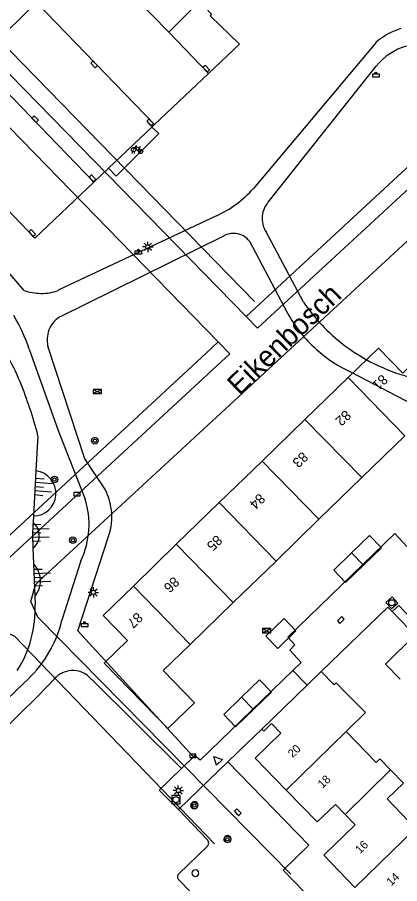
# Model space of a CAD drawing. Extents: x 136000 to 138005, y 398500 to 400500.
# Drawn here: x 137882.5 to 137928.5, y 399477 to 399581.3 of the extents above; entities that cross this region are included whole.
import ezdxf

# ---------------------------------------------------------------- set-up
doc = ezdxf.new("R2010")
doc.units = 0
for name, color, linetype in [('gg-afsc-muur', 7, 'Continuous'), ('gg-anno-huisnummerreeks BGT', 7, 'Continuous'), ('gg-anno-openbare ruimte label', 7, 'Continuous'), ('gg-bbg-bijgebouw', 7, 'Continuous'), ('gg-bbg-gedigitaliseerde bebouwing', 7, 'Continuous'), ('gg-bbg-hoofdgebouw', 7, 'Continuous'), ('gg-bbg-tussenscheiding', 7, 'Continuous'), ('gg-knt-bovenkant onderkant talud', 7, 'Continuous'), ('gg-knt-plantopografie kant verharding', 7, 'Continuous'), ('gg-knt-verharding', 7, 'Continuous'), ('gg-knt-verharding nz', 7, 'Continuous'), ('gt-anno-plantopografie huisnummer', 7, 'Continuous'), ('gt-bbg-plantopografie pand', 7, 'Continuous'), ('gt-bbg-plantopografie tussenscheiding', 7, 'Continuous'), ('gt-symb-afvalbak', 7, 'Continuous'), ('gt-symb-boom', 7, 'Continuous'), ('gt-symb-elektrakast', 7, 'Continuous'), ('gt-symb-fietsenrek', 7, 'Continuous'), ('gt-symb-kolk', 7, 'Continuous'), ('gt-symb-lichtmast', 7, 'Continuous'), ('gt-symb-rioolschacht', 7, 'Continuous'), ('gt-symb-talud symbool', 7, 'Continuous'), ('gt-symb-waterafsluiter', 7, 'Continuous')]:
    doc.layers.add(name, color=color, linetype=linetype)

# ---------------------------------------------------------------- blocks, each defined once
blk = doc.blocks.new('gt0-KOLK')
at = {"layer": 'gt-symb-kolk'}
blk.add_lwpolyline([(0, 0), (0.37, 0), (0.37, 0.4), (-0.38, 0.4), (-0.38, 0), (0, 0)], dxfattribs=at)
blk = doc.blocks.new('gt0-RS')
at = {"layer": 'gt-symb-rioolschacht'}
blk.add_lwpolyline([(-0.5, -0.5), (0.5, -0.5), (0.5, 0.5), (-0.5, 0.5)], close=True, dxfattribs=at)
blk.add_circle((0, 0), 0.375, dxfattribs=at)
blk = doc.blocks.new('gt0-BOOM')
at = {"layer": 'gt-symb-boom'}
for radius in [0.4, 0.2]:
    blk.add_circle((0, 0), radius, dxfattribs=at)
blk = doc.blocks.new('gt0-WAFSL')
at = {"layer": 'gt-symb-waterafsluiter'}
for p, q in [((-0.5, -0.33), (0, 0.67)), ((0, 0.67), (0.5, -0.33)), ((0.5, -0.33), (-0.5, -0.33))]:
    blk.add_line(p, q, dxfattribs=at)
blk = doc.blocks.new('gt0-EKAST')
at = {"layer": 'gt-symb-elektrakast'}
for p, q in [((-0.5, -0.25), (0.5, 0.25)), ((-0.5, 0.25), (0.5, -0.25))]:
    blk.add_line(p, q, dxfattribs=at)
blk.add_lwpolyline([(0.5, 0.25), (-0.5, 0.25), (-0.5, -0.25), (0.5, -0.25)], close=True, dxfattribs=at)
blk = doc.blocks.new('gt0-ABAK')
at = {"layer": 'gt-symb-afvalbak'}
blk.add_lwpolyline([(0.38, -0.5), (-0.38, -0.5), (-0.38, -0.1), (0.38, -0.1)], close=True, dxfattribs=at)
blk.add_circle((0, 0), 0.1, dxfattribs=at)
blk = doc.blocks.new('gt0-LMAST')
at = {"layer": 'gt-symb-lichtmast'}
for p, q in [((-0.18, 0.17), (-0.45, 0.44)), ((-0.01, 0.25), (-0.01, 0.62)), ((0.17, 0.17), (0.44, 0.44)), ((-0.26, 0), (-0.63, 0)), ((-0.18, -0.18), (-0.45, -0.45)), ((-0.01, -0.25), (-0.01, -0.63)), ((0.44, -0.45), (0.17, -0.18)), ((0.24, 0), (0.62, 0))]:
    blk.add_line(p, q, dxfattribs=at)
blk.add_circle((-0.01, 0), 0.25, dxfattribs=at)
blk = doc.blocks.new('gt0-TALUD')
at = {"layer": 'gt-symb-talud symbool'}
for p, q in [((0, -1), (0, 0)), ((0.5, -2), (0.5, 0)), ((-1, -1), (-1, 0)), ((-0.5, -2), (-0.5, 0)), ((1, -1), (1, 0))]:
    blk.add_line(p, q, dxfattribs=at)
blk = doc.blocks.new('gt0-TALUD_1')
at = {"layer": 'gt-symb-talud symbool'}
for p, q in [((-1, -1), (-1, 0)), ((-0.5, -2), (-0.5, 0)), ((0, -1), (0, 0)), ((0.5, -2), (0.5, 0)), ((1, -1), (1, 0))]:
    blk.add_line(p, q, dxfattribs=at)
blk = doc.blocks.new('gt0-FREK')
at = {"layer": 'gt-symb-fietsenrek'}
for p, q in [((0.26, 0.76), (0.29, 0.82)), ((0.54, 0.34), (0.26, 0.76)), ((0.29, 0.82), (0.77, 0.71)), ((0.77, 0.71), (0.54, 0.34)), ((0.76, 0.84), (0.87, 0.82)), ((0.77, 0.71), (0.84, 0.82)), ((0.89, 0.25), (0.77, 0.71))]:
    blk.add_line(p, q, dxfattribs=at)
for points in [[(-0.12, 0), (-0.05, 0.31), (0.05, 0.31), (0.12, 0)], [(0.04, 0.48), (0.23, 0.71), (0.26, 0.76)], [(0.29, 0.82), (0.36, 0.94), (0.45, 0.93)], [(0.54, 0.34), (0.56, 0.31), (0.89, 0.25)]]:
    blk.add_lwpolyline(points, dxfattribs=at)
for centre in [(0.04, 0.48), (0.89, 0.25)]:
    blk.add_circle(centre, 0.252, dxfattribs=at)

msp = doc.modelspace()

# ---------------------------------------------------------------- linework, layer by layer
at = {"layer": 'gg-afsc-muur'}
msp.add_line((137929.57, 399507.71), (137927.54, 399509.79), dxfattribs=at)
msp.add_lwpolyline([(137927.54, 399509.79), (137927.02, 399510.33), (137919.03, 399502.58)], dxfattribs=at)
at = {"layer": 'gg-bbg-bijgebouw'}
msp.add_lwpolyline([(137928.52, 399501.64), (137926.74, 399503.47), (137930.3, 399506.96)], dxfattribs=at)
at = {"layer": 'gg-bbg-gedigitaliseerde bebouwing'}
msp.add_line((137919.03, 399502.58), (137920.58, 399500.98), dxfattribs=at)
for points in [[(137920.58, 399500.98), (137920.81, 399501.2), (137922, 399500)], [(137922, 399500), (137924.35, 399497.62), (137922.02, 399495.33)], [(137927.35, 399490.74), (137926.07, 399492.05), (137925.63, 399491.62), (137922.02, 399495.33)], [(137930.38, 399483.68), (137926.94, 399487.23), (137928.9, 399489.14), (137927.35, 399490.74)]]:
    msp.add_lwpolyline(points, dxfattribs=at)
at = {"layer": 'gg-bbg-hoofdgebouw'}
for p, q in [((137917.33, 399500.93), (137919.03, 399502.58)), ((137911.89, 399495.65), (137917.33, 399500.93))]:
    msp.add_line(p, q, dxfattribs=at)
for points in [[(137914.82, 399488.3), (137911.08, 399492.14), (137914.16, 399495.13), (137913.06, 399496.3), (137912.14, 399495.41), (137911.89, 399495.65)], [(137921.92, 399485.35), (137920.73, 399486.57), (137918.55, 399484.47), (137914.82, 399488.3)], [(137923.06, 399476.59), (137919.32, 399480.46), (137923.1, 399484.12), (137921.92, 399485.35)]]:
    msp.add_lwpolyline(points, dxfattribs=at)
at = {"layer": 'gg-bbg-tussenscheiding'}
for p, q in [((137914.82, 399488.3), (137922.02, 399495.33)), ((137921.92, 399485.35), (137927.35, 399490.74)), ((137923.06, 399476.59), (137930.38, 399483.68))]:
    msp.add_line(p, q, dxfattribs=at)
at = {"layer": 'gg-knt-bovenkant onderkant talud'}
for centre, radius, start, end in [((137884.4, 399524.01), 2.72, 354.839, 83.2637), ((137884.4, 399524.01), 2.72, 270.2804, 354.8519), ((137883.15, 399518.95), 1.97, 341.9859, 51.7442), ((137883.15, 399518.95), 1.96, 308.0816, 342.0162), ((137882.31, 399513.49), 2.95, 8.6881, 44.0998), ((137882.31, 399513.49), 2.95, 320.0176, 8.6489)]:
    msp.add_arc(centre, radius, start, end, dxfattribs=at)
at = {"layer": 'gg-knt-plantopografie kant verharding'}
for p, q in [((137862.73, 399596.61), (137910.99, 399547.1)), ((137858.07, 399592.09), (137906.65, 399542.24)), ((137909.98, 399545.31), (137948.64, 399581.05)), ((137905.18, 399540.88), (137906.65, 399542.24)), ((137849.96, 399489.84), (137905.18, 399540.88))]:
    msp.add_line(p, q, dxfattribs=at)
for points in [[(137958.73, 399602.4), (137954.98, 399587.29), (137953.05, 399582.4), (137911.37, 399543.88), (137909.98, 399545.31)], [(137909.98, 399545.31), (137859.91, 399596.65), (137859.09, 399598.27), (137859.36, 399600.07)], [(137952.28, 399575.56), (137885.05, 399513.43), (137884.67, 399512.99)], [(137906.65, 399542.24), (137908.05, 399540.81), (137851.32, 399488.37), (137849.96, 399489.84)], [(137915.36, 399478.16), (137884.94, 399509.13), (137884.1, 399511.01), (137884.67, 399512.99)], [(137906.21, 399481.83), (137882.16, 399506.77), (137880.29, 399507.66)]]:
    msp.add_lwpolyline(points, dxfattribs=at)
at = {"layer": 'gg-knt-verharding'}
for p, q in [((137895.54, 399584.83), (137900.68, 399579.51)), ((137900.68, 399579.51), (137904.38, 399583.2)), ((137925.6, 399578.25), (137910.87, 399560.72)), ((137912.64, 399559.04), (137925.63, 399575.41)), ((137905.46, 399574.55), (137898.98, 399568.4)), ((137898.67, 399568.1), (137893.45, 399563.14)), ((137898.98, 399568.4), (137898.67, 399568.1)), ((137893.45, 399563.14), (137891.68, 399561.46)), ((137906.43, 399557.43), (137887.41, 399548.45)), ((137916.9, 399547.04), (137912.39, 399555.49)), ((137887.58, 399545.26), (137907.33, 399554.99)), ((137910.41, 399554.36), (137914.96, 399545.71)), ((137884.96, 399530.95), (137884.72, 399526.71)), ((137884.72, 399526.71), (137884.41, 399521.28)), ((137884.41, 399521.28), (137884.37, 399520.49)), ((137884.36, 399517.4), (137884.43, 399515.55)), ((137884.43, 399515.55), (137884.58, 399511.6)), ((137890.13, 399515.9), (137887.85, 399508.74)), ((137884.58, 399511.6), (137884.61, 399510.69)), ((137915.61, 399502.69), (137917.33, 399500.93)), ((137870.76, 399489.16), (137883.28, 399501.18)), ((137891.42, 399501.61), (137902.22, 399490.91)), ((137911.89, 399495.65), (137910.03, 399493.85)), ((137910.03, 399493.85), (137907.79, 399491.69)), ((137907.79, 399491.69), (137901.85, 399485.95)), ((137903.67, 399492.32), (137902.22, 399490.91)), ((137905.3, 399482.34), (137901.85, 399485.95)), ((137901.89, 399478.21), (137905.3, 399481.49)), ((137906.6, 399472.71), (137901.9, 399477.5))]:
    msp.add_line(p, q, dxfattribs=at)
for points in [[(137904.38, 399583.2), (137905.85, 399581.7), (137905.67, 399581.49), (137909.19, 399578.09), (137905.46, 399574.55)], [(137898.67, 399568.1), (137899.49, 399567.31), (137894.36, 399562.18), (137893.45, 399563.14)], [(137891.68, 399561.46), (137884.58, 399554.71), (137879.41, 399560.08)], [(137883.29, 399548.43), (137876.13, 399556.76), (137878.17, 399558.93)], [(137893.08, 399524.42), (137890.59, 399528.18), (137886.18, 399541.6)], [(137883.92, 399541.36), (137887.41, 399531.58), (137890.64, 399523.31)], [(137922.64, 399538.61), (137930.09, 399534.72), (137937.39, 399531.37), (137940.07, 399529.07)], [(137884.37, 399520.49), (137884.3, 399519.25), (137884.36, 399517.4)], [(137903.67, 399492.32), (137889.74, 399507.47), (137893.45, 399518.82)], [(137929.31, 399517.62), (137927.86, 399519.18), (137915.02, 399506.69), (137915.84, 399505.77), (137915.25, 399505.15), (137916.62, 399503.67), (137915.61, 399502.69)], [(137930.33, 399508.42), (137928.34, 399510.53), (137927.54, 399509.79)], [(137915.61, 399502.69), (137904.47, 399491.88), (137903.8, 399492.45), (137903.67, 399492.32)], [(137873.08, 399487.97), (137884.95, 399499.61), (137886.93, 399501.7)], [(137917.02, 399476.03), (137914.45, 399478.67), (137917.54, 399481.68), (137907.79, 399491.69)], [(137902.22, 399490.91), (137899.55, 399488.3), (137901.85, 399485.95)]]:
    msp.add_lwpolyline(points, dxfattribs=at)
for centre, radius, start, end in [((137930.88, 399572.4), 7.89, 106.8035, 132.0892), ((137931.24, 399570.94), 7.18, 105.7631, 141.4726), ((137900.91, 399569.55), 13.31, 306.2436, 318.4157), ((137900.83, 399569.64), 13.44, 294.6456, 306.3025), ((137914.87, 399557.09), 2.96, 138.9989, 173.8312), ((137914.88, 399557.1), 2.97, 173.9771, 212.9287), ((137908.5, 399552.9), 2.4, 83.4787, 119.3691), ((137908.5, 399552.91), 2.39, 37.0809, 83.4671), ((137885.31, 399554.11), 6.03, 250.3858, 270.1247), ((137885.32, 399554.13), 6.06, 270.0373, 290.1854), ((137935.12, 399559.3), 21.96, 213.9465, 232.2475), ((137861.93, 399533.74), 23.27, 19.1182, 30.0624), ((137889.35, 399542.49), 3.29, 122.5296, 164.084), ((137929.5, 399553.73), 16.6, 208.8787, 228.1021), ((137859.69, 399528.01), 24.96, 22.1361, 39.3306), ((137889.35, 399542.48), 3.29, 163.9632, 195.4594), ((137935.26, 399559.47), 22.17, 232.2344, 255.0675), ((137929.41, 399553.61), 16.46, 228.0853, 245.7309), ((137836.41, 399518.43), 50.14, 14.4616, 22.2595), ((137886.5, 399521.16), 7.34, 6.891, 26.3749), ((137880.87, 399520.26), 10.24, 356.4857, 17.3228), ((137886.51, 399521.16), 7.33, 341.3609, 6.8693), ((137880.88, 399520.25), 10.22, 334.8123, 356.538), ((137870.78, 399510.08), 13.84, 327.7059, 2.5231), ((137873.46, 399512.29), 14.82, 328.6897, 346.1255), ((137873.41, 399512.32), 14.88, 311.5312, 328.6858), ((137889.14, 399499.74), 2.95, 93.8361, 138.5401), ((137889.14, 399499.76), 2.93, 39.1087, 93.7787), ((137903.81, 399486.48), 0.419, 360, 180), ((137903.81, 399486.48), 0.419, 180, 0), ((137904.92, 399481.92), 0.57, 311.8251, 48.1749), ((137907.76, 399482.41), 0.419, 0, 180), ((137907.76, 399482.41), 0.419, 180, 0), ((137902.22, 399477.86), 0.48, 133.0926, 228.5213), ((137903.89, 399478.3), 0.413, 0, 180), ((137903.89, 399478.3), 0.413, 180, 0)]:
    msp.add_arc(centre, radius, start, end, dxfattribs=at)
at = {"layer": 'gg-knt-verharding nz'}
msp.add_line((137905.46, 399574.55), (137900.68, 399579.51), dxfattribs=at)
msp.add_lwpolyline([(137898.98, 399568.4), (137884.8, 399583.1), (137877.56, 399576.07), (137891.68, 399561.46)], dxfattribs=at)
at = {"layer": 'gt-bbg-plantopografie pand'}
for p, q in [((137922.26, 399537.95), (137917.07, 399532.91)), ((137917.07, 399532.91), (137911.92, 399527.9)), ((137923.92, 399525.91), (137929.08, 399530.93)), ((137911.92, 399527.9), (137906.77, 399522.9)), ((137918.75, 399520.89), (137923.92, 399525.91)), ((137906.77, 399522.9), (137901.6, 399517.88)), ((137913.59, 399515.87), (137918.75, 399520.89)), ((137901.6, 399517.88), (137896.44, 399512.86)), ((137908.43, 399510.86), (137913.59, 399515.87)), ((137903.26, 399505.84), (137908.43, 399510.86)), ((137900.02, 399502.69), (137903.26, 399505.84))]:
    msp.add_line(p, q, dxfattribs=at)
for points in [[(137939.07, 399533.1), (137939.3, 399533.33), (137931.64, 399541.21), (137928.83, 399538.48), (137925.9, 399541.49), (137922.26, 399537.95)], [(137922.68, 399516.84), (137924.84, 399518.93), (137926.26, 399517.46), (137924.11, 399515.37)], [(137924.11, 399515.37), (137921.96, 399513.28), (137920.53, 399514.75), (137922.68, 399516.84)], [(137896.44, 399512.86), (137892.8, 399509.32), (137895.72, 399506.31)], [(137914.55, 399508.93), (137915.97, 399507.47), (137913.79, 399505.34), (137912.36, 399506.81), (137914.55, 399508.93)], [(137895.72, 399506.31), (137892.93, 399503.59), (137900.58, 399495.7)], [(137900.58, 399495.7), (137903.78, 399498.82), (137900.02, 399502.69)], [(137909.45, 399499.47), (137911.6, 399501.56), (137913.03, 399500.09), (137910.88, 399498)], [(137910.88, 399498), (137908.72, 399495.91), (137907.3, 399497.38), (137909.45, 399499.47)]]:
    msp.add_lwpolyline(points, dxfattribs=at)
at = {"layer": 'gt-bbg-plantopografie tussenscheiding'}
for p, q in [((137929.08, 399530.93), (137922.26, 399537.95)), ((137923.92, 399525.91), (137917.07, 399532.91)), ((137918.75, 399520.89), (137911.92, 399527.9)), ((137913.59, 399515.87), (137906.77, 399522.9)), ((137908.43, 399510.86), (137901.6, 399517.88)), ((137922.68, 399516.84), (137924.11, 399515.37)), ((137903.26, 399505.84), (137896.44, 399512.86)), ((137909.45, 399499.47), (137910.88, 399498))]:
    msp.add_line(p, q, dxfattribs=at)

# ---------------------------------------------------------------- block references
at = {"layer": 'gt-symb-afvalbak'}
for p in [(137925.6, 399574.61), (137897.04, 399553.29), (137890.56, 399508.46)]:
    msp.add_blockref('gt0-ABAK', p, dxfattribs=at)
at = {"layer": 'gt-symb-boom'}
for p in [(137891.81, 399530.35), (137886.94, 399525.67), (137889.16, 399518.37), (137903.75, 399486.43), (137907.74, 399482.36)]:
    msp.add_blockref('gt0-BOOM', p, dxfattribs=at)
at = {"layer": 'gt-symb-elektrakast'}
for p in [(137892.09, 399536.28), (137912.48, 399507.48)]:
    msp.add_blockref('gt0-EKAST', p, dxfattribs=at)
at = {"layer": 'gt-symb-fietsenrek'}
msp.add_blockref('gt0-FREK', (137896.42, 399564.91), dxfattribs=at)
at = {"layer": 'gt-symb-kolk'}
for p, rotation in [((137891.86, 399575.79), 133.33930432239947), ((137905.06, 399574.97), -46.8321550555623), ((137884.48, 399568.91), -45.97005496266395), ((137898.59, 399568.81), 132.3855183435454), ((137891.36, 399561.79), -46.55802453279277), ((137884.11, 399555.2), -46.73501322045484), ((137921.53, 399508.63), 44.02760489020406), ((137908.84, 399485.49), -45.972395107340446)]:
    msp.add_blockref('gt0-KOLK', p, dxfattribs=dict(at, rotation=rotation))
for p in [(137889.66, 399523.7), (137903.59, 399492.21)]:
    msp.add_blockref('gt0-KOLK', p, dxfattribs=at)
at = {"layer": 'gt-symb-lichtmast'}
for p in [(137898.18, 399553.67), (137891.63, 399512.09), (137901.85, 399488.24)]:
    msp.add_blockref('gt0-LMAST', p, dxfattribs=at)
at = {"layer": 'gt-symb-rioolschacht', "rotation": 41.99999127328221}
msp.add_blockref('gt0-RS', (137927.52, 399510.84), dxfattribs=at)
at = {"layer": 'gt-symb-rioolschacht'}
msp.add_blockref('gt0-RS', (137901.57, 399487.15), dxfattribs=at)
at = {"layer": 'gt-symb-talud symbool'}
for name, p, xscale, yscale, rotation in [('gt0-TALUD_1', (137884.62, 399524.81), 0.9996204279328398, 0.9996204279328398, 85.12211913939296), ('gt0-TALUD_1', (137884.3, 399519.25), 1.0001619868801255, 1.0001619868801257, 88.96878733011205), ('gt0-TALUD', (137884.49, 399513.83), 0.9996484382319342, 0.9996484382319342, 92.06381972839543)]:
    msp.add_blockref(name, p, dxfattribs=dict(at, xscale=xscale, yscale=yscale, rotation=rotation))
at = {"layer": 'gt-symb-waterafsluiter', "rotation": 44.10862414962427}
msp.add_blockref('gt0-WAFSL', (137906.56, 399491.88), dxfattribs=at)

# ---------------------------------------------------------------- texts
at = {"layer": 'gg-anno-huisnummerreeks BGT'}
for s, rotation, p in [('20', 44.3, (137915.59, 399492.13)), ('18', 44.3, (137919.18, 399488.45)), ('16', 44, (137923.69, 399480.58)), ('14', 44, (137927.45, 399476.7))]:
    msp.add_text(s, height=1, rotation=rotation, dxfattribs=at).set_placement(p)
at = {"layer": 'gg-anno-openbare ruimte label'}
msp.add_text('Eikenbosch', height=2.5, rotation=43.9, dxfattribs=at).set_placement((137909.19, 399535.69))
at = {"layer": 'gt-anno-plantopografie huisnummer'}
for s, p in [('81', (137926.32, 399538.41)), ('82', (137921.91, 399534.12)), ('83', (137916.74, 399529.1)), ('84', (137911.58, 399524.09)), ('85', (137906.43, 399519.08)), ('86', (137901.26, 399514.06)), ('87', (137896.86, 399509.78))]:
    msp.add_text(s, height=1.2, rotation=224.1783, dxfattribs=at).set_placement(p)

doc.saveas('drawing.dxf')
